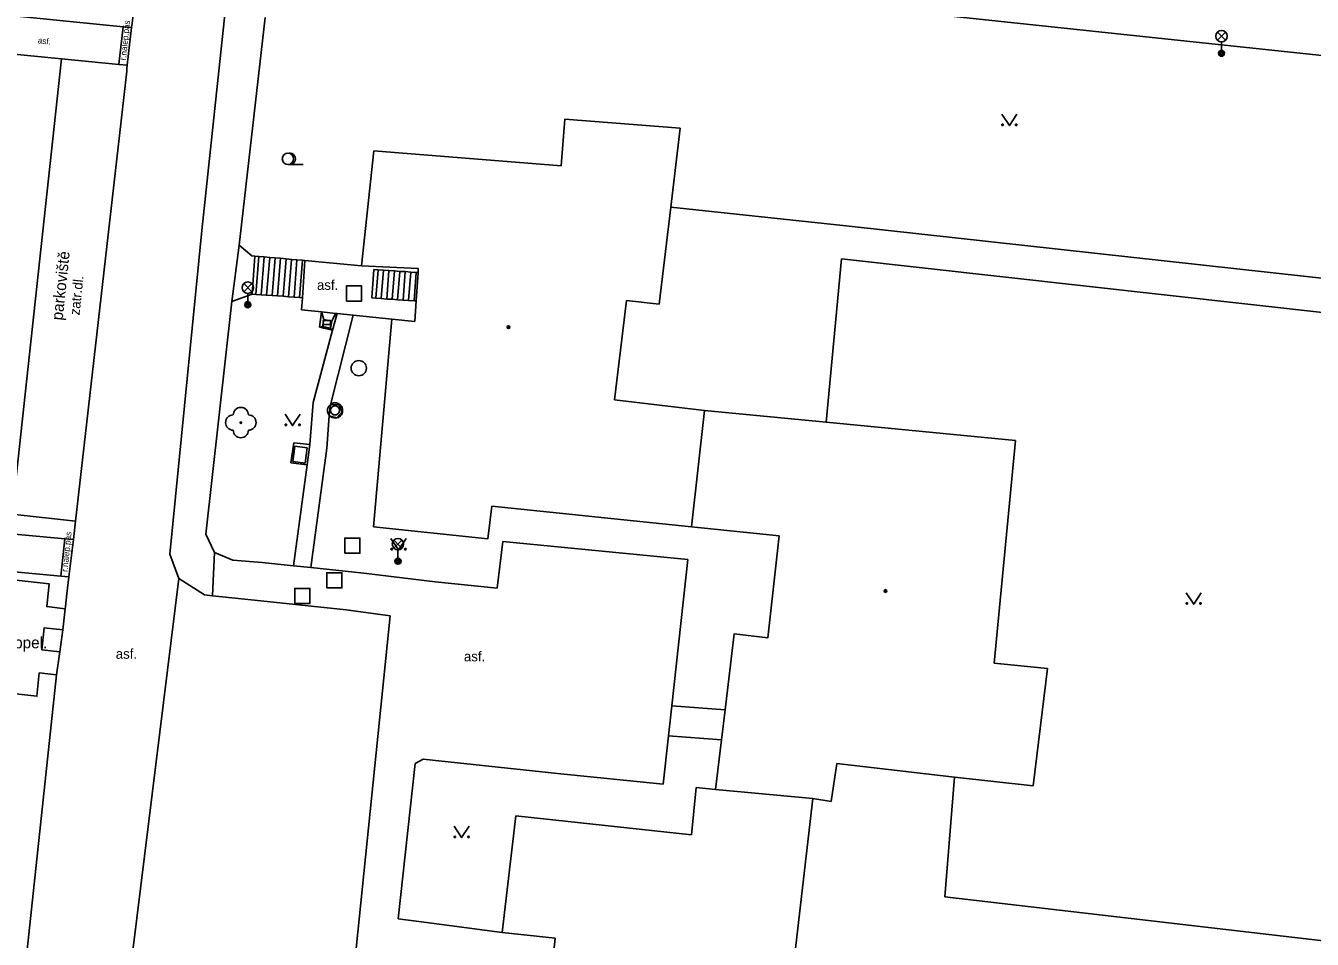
# Model space of a CAD drawing. Extents: x -595546 to -593986, y -1160845 to -1159202.
# Drawn here: x -594502.4 to -594417.8, y -1160382.6 to -1160322.5 of the extents above; entities that cross this region are included whole.
import ezdxf

# ---------------------------------------------------------------- set-up
doc = ezdxf.new("R2010")
doc.units = 0
for name, color, linetype in [('Level 22', 7, 'Continuous'), ('Level 26', 7, 'Continuous'), ('Level 27', 7, 'Continuous'), ('Level 33', 7, 'Continuous'), ('Level 36', 7, 'Continuous'), ('Level 39', 7, 'Continuous'), ('neurcene site - povrch.  znaky - skut. stav', 7, 'Continuous'), ('Specificka linie pasportu komunikaci', 7, 'Continuous'), ('TM - budovy zdene_ betonove - VP', 7, 'Continuous'), ('TM - chodniky - VP', 7, 'Continuous'), ('TM - komunikace - VP', 7, 'Continuous'), ('TM - popis povrchu', 7, 'Continuous'), ('TM - poznamka', 7, 'Continuous'), ('TM - rozhrani mezi zpev. plochami mezi sebou - VP', 7, 'Continuous'), ('TM - rozhrani ploch obecne - VP', 7, 'Continuous'), ('TM - schody - VP', 7, 'Continuous')]:
    doc.layers.add(name, color=color, linetype=linetype)

msp = doc.modelspace()

# ---------------------------------------------------------------- linework, layer by layer
at = {"layer": 'Level 22'}
msp.add_circle((-594488.26, -1160348.56), 0.05, dxfattribs=at)
for centre, start, end in [((-594488.76, -1160348.56), 90, 270), ((-594488.26, -1160348.06), 0, 180), ((-594487.76, -1160348.56), 270, 90), ((-594488.26, -1160349.06), 180, 0)]:
    msp.add_arc(centre, 0.5, start, end, dxfattribs=at)
at = {"layer": 'Level 26'}
for points in [[(-594481.31, -1160340.57), (-594480.31, -1160340.57), (-594480.31, -1160339.57), (-594481.31, -1160339.57)], [(-594481.42, -1160357.16), (-594480.42, -1160357.16), (-594480.42, -1160356.16), (-594481.42, -1160356.16)], [(-594482.61, -1160359.44), (-594481.61, -1160359.44), (-594481.61, -1160358.44), (-594482.61, -1160358.44)], [(-594484.71, -1160360.47), (-594483.71, -1160360.47), (-594483.71, -1160359.47), (-594484.71, -1160359.47)]]:
    msp.add_lwpolyline(points, close=True, dxfattribs=at)
at = {"layer": 'Level 27'}
msp.add_line((-594482.85, -1160342.1), (-594482.35, -1160342.1), dxfattribs=at)
msp.add_lwpolyline([(-594482.85, -1160342.35), (-594482.35, -1160342.35), (-594482.35, -1160341.85), (-594482.85, -1160341.85)], close=True, dxfattribs=at)
for centre in [(-594480.5, -1160344.98), (-594482.06, -1160347.76)]:
    msp.add_circle(centre, 0.5, dxfattribs=at)
at = {"layer": 'Level 33'}
for p, q in [((-594423.995, -1160323.4), (-594423.465, -1160322.87)), ((-594423.995, -1160322.87), (-594423.465, -1160323.4)), ((-594423.73, -1160323.51), (-594423.73, -1160324.26)), ((-594488.065, -1160339.95), (-594487.535, -1160339.42)), ((-594488.065, -1160339.42), (-594487.535, -1160339.95)), ((-594487.8, -1160340.06), (-594487.8, -1160340.81)), ((-594478.185, -1160356.82), (-594477.655, -1160356.29)), ((-594478.185, -1160356.29), (-594477.655, -1160356.82)), ((-594477.92, -1160356.93), (-594477.92, -1160357.68))]:
    msp.add_line(p, q, dxfattribs=at)
for centre, radius in [((-594423.73, -1160323.135), 0.375), ((-594423.73, -1160324.26), 0.2), ((-594423.73, -1160324.26), 0.145), ((-594423.73, -1160324.26), 0.0876), ((-594487.8, -1160339.685), 0.375), ((-594487.8, -1160340.81), 0.2), ((-594487.8, -1160340.81), 0.145), ((-594487.8, -1160340.81), 0.0876), ((-594477.92, -1160356.555), 0.375), ((-594477.92, -1160357.68), 0.2), ((-594477.92, -1160357.68), 0.145), ((-594477.92, -1160357.68), 0.0876)]:
    msp.add_circle(centre, radius, dxfattribs=at)
at = {"layer": 'Level 36'}
msp.add_line((-594485.16, -1160331.585), (-594484.16, -1160331.585), dxfattribs=at)
for points in [[(-594438.19, -1160328.27), (-594437.69, -1160329.02), (-594437.19, -1160328.27)], [(-594485.35, -1160348.01), (-594484.85, -1160348.76), (-594484.35, -1160348.01)], [(-594478.38, -1160356.19), (-594477.88, -1160356.94), (-594477.38, -1160356.19)], [(-594426.06, -1160359.76), (-594425.56, -1160360.51), (-594425.06, -1160359.76)], [(-594474.23, -1160375.12), (-594473.73, -1160375.87), (-594473.23, -1160375.12)]]:
    msp.add_lwpolyline(points, dxfattribs=at)
for centre, radius in [((-594438.14, -1160328.97), 0.05), ((-594437.241, -1160328.97), 0.05), ((-594485.16, -1160331.21), 0.375), ((-594485.3, -1160348.71), 0.05), ((-594484.401, -1160348.71), 0.05), ((-594478.33, -1160356.89), 0.05), ((-594477.431, -1160356.89), 0.05), ((-594426.01, -1160360.46), 0.05), ((-594425.111, -1160360.46), 0.05), ((-594474.18, -1160375.82), 0.05), ((-594473.281, -1160375.82), 0.05)]:
    msp.add_circle(centre, radius, dxfattribs=at)
msp.add_arc((-594485.035, -1160331.21), 0.375, 260.40593, 99.59407, dxfattribs=at)
at = {"layer": 'Level 39'}
for centre, radius in [((-594470.65, -1160342.28), 0.09), ((-594470.65, -1160342.28), 0.0398), ((-594445.84, -1160359.64), 0.09), ((-594445.84, -1160359.64), 0.0398)]:
    msp.add_circle(centre, radius, dxfattribs=at)
at = {"layer": 'neurcene site - povrch.  znaky - skut. stav'}
for points in [[(-594482.88, -1160342.23), (-594482.79, -1160341.78)], [(-594482.36, -1160342.35), (-594482.88, -1160342.23)], [(-594482.79, -1160341.78), (-594482.27, -1160341.89)], [(-594482.36, -1160342.35), (-594482.27, -1160341.89)], [(-594481.76, -1160347.71), (-594481.78, -1160347.66), (-594481.8, -1160347.61), (-594481.87, -1160347.53), (-594481.91, -1160347.5), (-594481.96, -1160347.48), (-594482.01, -1160347.46), (-594482.08, -1160347.46), (-594482.16, -1160347.48), (-594482.21, -1160347.5), (-594482.25, -1160347.53), (-594482.32, -1160347.61), (-594482.34, -1160347.66), (-594482.36, -1160347.71), (-594482.36, -1160347.81), (-594482.34, -1160347.86), (-594482.32, -1160347.91), (-594482.25, -1160347.99), (-594482.16, -1160348.04), (-594482.09, -1160348.06), (-594482.03, -1160348.06), (-594481.96, -1160348.04), (-594481.87, -1160347.99), (-594481.8, -1160347.91), (-594481.76, -1160347.81), (-594481.76, -1160347.71)], [(-594484.71, -1160350.12), (-594484.83, -1160351.11)], [(-594483.89, -1160350.22), (-594484.71, -1160350.12)], [(-594484.02, -1160351.22), (-594483.89, -1160350.22)], [(-594484.83, -1160351.11), (-594484.02, -1160351.22)]]:
    msp.add_lwpolyline(points, dxfattribs=at)
at = {"layer": 'Specificka linie pasportu komunikaci'}
for points in [[(-594500.06, -1160324.62), (-594503.3, -1160354.59), (-594499.14, -1160355.04)], [(-594489.99, -1160357.11), (-594490.1, -1160359.46), (-594490.13, -1160359.95)], [(-594505.26, -1160366.19), (-594504.45, -1160358.78), (-594500.87, -1160359.17), (-594501.03, -1160360.67), (-594499.82, -1160360.81)], [(-594492.35, -1160358.81), (-594496.85, -1160395.35)], [(-594499.98, -1160362.2), (-594501.19, -1160362.06), (-594501.35, -1160363.52), (-594500.17, -1160363.65)], [(-594505.26, -1160366.19), (-594505.09, -1160366.19), (-594501.68, -1160366.57), (-594501.52, -1160365.03), (-594500.39, -1160365.16)]]:
    msp.add_lwpolyline(points, dxfattribs=at)
at = {"layer": 'TM - budovy zdene_ betonove - VP'}
for points in [[(-594467.19, -1160331.66), (-594466.95, -1160328.6)], [(-594466.95, -1160328.6), (-594459.34, -1160329.2)], [(-594459.34, -1160329.2), (-594459.96, -1160334.38)], [(-594480.31, -1160338.24), (-594479.5, -1160330.69)], [(-594479.5, -1160330.69), (-594467.19, -1160331.66)], [(-594459.96, -1160334.38), (-594460.74, -1160340.78)], [(-594476.58, -1160338.42), (-594480.31, -1160338.24)], [(-594476.6, -1160338.69), (-594476.73, -1160340.56)], [(-594476.58, -1160338.42), (-594476.6, -1160338.69)], [(-594476.73, -1160340.56), (-594476.82, -1160341.91)], [(-594462.89, -1160340.52), (-594463.68, -1160347.07)], [(-594460.74, -1160340.78), (-594462.89, -1160340.52)], [(-594479.53, -1160355.43), (-594478.33, -1160341.76)], [(-594478.33, -1160341.76), (-594476.82, -1160341.91)], [(-594463.68, -1160347.07), (-594457.75, -1160347.76)], [(-594457.75, -1160347.76), (-594458.6, -1160355.41)], [(-594457.75, -1160347.76), (-594449.74, -1160348.54)], [(-594449.74, -1160348.54), (-594437.28, -1160349.75)], [(-594437.28, -1160349.75), (-594438.7, -1160364.38)], [(-594471.74, -1160354.06), (-594472.01, -1160356.21)], [(-594458.6, -1160355.41), (-594471.74, -1160354.06)], [(-594472.01, -1160356.21), (-594479.53, -1160355.43)], [(-594452.84, -1160356.01), (-594458.6, -1160355.41)], [(-594453.59, -1160362.72), (-594452.84, -1160356.01)], [(-594456.4, -1160367.45), (-594455.8, -1160362.45)], [(-594455.8, -1160362.45), (-594453.59, -1160362.72)], [(-594438.7, -1160364.38), (-594435.19, -1160364.74)], [(-594435.19, -1160364.74), (-594436.13, -1160372.46)], [(-594456.64, -1160369.44), (-594456.4, -1160367.45)], [(-594457.03, -1160372.7), (-594456.64, -1160369.44)], [(-594449.05, -1160371), (-594449.42, -1160373.48)], [(-594441.29, -1160371.88), (-594449.05, -1160371)], [(-594436.13, -1160372.46), (-594441.29, -1160371.88)], [(-594458.61, -1160375.68), (-594458.3, -1160372.58)], [(-594458.3, -1160372.58), (-594457.03, -1160372.7)], [(-594450.63, -1160373.3), (-594457.03, -1160372.7)], [(-594450.63, -1160373.3), (-594451.88, -1160384.11)], [(-594449.42, -1160373.48), (-594450.63, -1160373.3)], [(-594471.07, -1160382.12), (-594470.16, -1160374.44)], [(-594470.16, -1160374.44), (-594458.61, -1160375.68)], [(-594467.58, -1160382.48), (-594471.07, -1160382.12)], [(-594467.9, -1160385.61), (-594467.58, -1160382.48)]]:
    msp.add_lwpolyline(points, dxfattribs=at)
at = {"layer": 'TM - chodniky - VP'}
for points in [[(-594495.45, -1160322.57), (-594496, -1160322.52), (-594505.43, -1160321.59), (-594506.84, -1160318.78)], [(-594410.7, -1160325.09), (-594448.97, -1160321.03)], [(-594486.65, -1160321.91), (-594488.38, -1160336.88)], [(-594505.29, -1160355.7), (-594508.79, -1160355.37), (-594506.55, -1160335.72), (-594505.22, -1160324.13), (-594500.06, -1160324.62), (-594496.29, -1160324.99), (-594495.73, -1160325.04)], [(-594448.24, -1160335.63), (-594459.96, -1160334.38)], [(-594411.16, -1160339.72), (-594448.24, -1160335.63)], [(-594488.85, -1160340.59), (-594488.38, -1160336.88)], [(-594488.38, -1160336.88), (-594487.53, -1160337.59)], [(-594487.53, -1160337.59), (-594487.33, -1160337.61)], [(-594487.33, -1160337.61), (-594487.08, -1160337.63), (-594486.72, -1160337.66), (-594486.36, -1160337.69), (-594485.99, -1160337.72), (-594485.64, -1160337.75), (-594485.28, -1160337.79), (-594484.93, -1160337.82), (-594484.57, -1160337.85), (-594484.21, -1160337.88), (-594484.04, -1160337.9)], [(-594484.04, -1160337.9), (-594480.31, -1160338.24)], [(-594449.74, -1160348.54), (-594448.74, -1160337.78)], [(-594448.74, -1160337.78), (-594411.39, -1160341.95)], [(-594488.85, -1160340.59), (-594490.57, -1160355.9)], [(-594487.52, -1160340.11), (-594488.85, -1160340.59)], [(-594484.21, -1160340.35), (-594484.4, -1160340.34), (-594484.76, -1160340.31), (-594485.12, -1160340.28), (-594485.48, -1160340.25), (-594485.84, -1160340.23), (-594486.2, -1160340.2), (-594486.56, -1160340.18), (-594486.92, -1160340.15), (-594487.28, -1160340.13), (-594487.52, -1160340.11)], [(-594484.21, -1160340.35), (-594484.27, -1160341.15)], [(-594484.27, -1160341.15), (-594482.95, -1160341.28)], [(-594482.95, -1160341.28), (-594482.03, -1160341.38)], [(-594482.35, -1160347.39), (-594480.87, -1160341.5)], [(-594481.93, -1160341.39), (-594482.22, -1160342.49)], [(-594482.03, -1160341.38), (-594481.93, -1160341.39)], [(-594481.93, -1160341.39), (-594480.87, -1160341.5)], [(-594480.87, -1160341.5), (-594478.33, -1160341.76)], [(-594482.22, -1160342.49), (-594483.49, -1160347.23)], [(-594483.49, -1160347.23), (-594483.73, -1160350.01)], [(-594482.35, -1160347.39), (-594482.4, -1160347.67)], [(-594482.6, -1160350.25), (-594482.44, -1160348.11)], [(-594482.44, -1160348.11), (-594482.4, -1160347.67)], [(-594483.73, -1160350.01), (-594483.9, -1160351.34)], [(-594483.65, -1160358.1), (-594482.6, -1160350.25)], [(-594483.9, -1160351.34), (-594484.79, -1160357.98)], [(-594499.28, -1160356.26), (-594499.84, -1160356.21), (-594505.29, -1160355.7)], [(-594490.57, -1160355.9), (-594489.99, -1160357.11)], [(-594471.01, -1160356.39), (-594471.39, -1160359.46)], [(-594458.84, -1160357.57), (-594471.01, -1160356.39)], [(-594489.99, -1160357.11), (-594488.78, -1160357.62)], [(-594488.78, -1160357.62), (-594486.86, -1160357.76)], [(-594459.91, -1160367.19), (-594458.84, -1160357.57)], [(-594505.71, -1160358.15), (-594504.81, -1160358.23), (-594500.11, -1160358.67), (-594499.57, -1160358.72)], [(-594484.79, -1160357.98), (-594486.86, -1160357.76)], [(-594483.65, -1160358.1), (-594484.79, -1160357.98)], [(-594480.16, -1160358.46), (-594483.65, -1160358.1)], [(-594480.16, -1160358.46), (-594475.47, -1160359.03)], [(-594471.39, -1160359.46), (-594475.47, -1160359.03)], [(-594456.4, -1160367.45), (-594459.91, -1160367.19)], [(-594460.12, -1160369.18), (-594460.48, -1160372.36)], [(-594456.64, -1160369.44), (-594460.12, -1160369.18)], [(-594476.78, -1160370.99), (-594477.91, -1160381.22)], [(-594476.26, -1160370.7), (-594476.78, -1160370.99)], [(-594467.42, -1160371.65), (-594476.26, -1160370.7)], [(-594460.48, -1160372.36), (-594467.42, -1160371.65)], [(-594441.29, -1160371.88), (-594441.93, -1160379.77)], [(-594441.93, -1160379.77), (-594415.89, -1160382.78)], [(-594476.05, -1160381.46), (-594477.91, -1160381.22)], [(-594471.07, -1160382.12), (-594476.05, -1160381.46)]]:
    msp.add_lwpolyline(points, dxfattribs=at)
at = {"layer": 'TM - komunikace - VP'}
for points in [[(-594489.18, -1160320.46), (-594490.82, -1160335.92)], [(-594495.73, -1160325.04), (-594495.45, -1160322.57), (-594495.42, -1160322.28), (-594495.29, -1160321.34)], [(-594499.14, -1160355.04), (-594495.77, -1160325.44)], [(-594495.77, -1160325.44), (-594495.76, -1160325.24)], [(-594495.76, -1160325.24), (-594495.73, -1160325.04)], [(-594492.94, -1160357.22), (-594490.82, -1160335.92)], [(-594499.14, -1160355.04), (-594499.28, -1160356.26), (-594499.57, -1160358.72)], [(-594492.35, -1160358.81), (-594492.94, -1160357.22)], [(-594499.8, -1160360.66), (-594499.71, -1160359.83), (-594499.57, -1160358.72)], [(-594490.13, -1160359.95), (-594490.65, -1160359.89), (-594492.35, -1160358.81)], [(-594486.94, -1160360.29), (-594490.13, -1160359.95)], [(-594499.98, -1160362.2), (-594499.82, -1160360.81), (-594499.8, -1160360.66)], [(-594486.94, -1160360.29), (-594481.32, -1160360.89)], [(-594478.44, -1160361.27), (-594481.32, -1160360.89)], [(-594478.44, -1160361.27), (-594481.99, -1160396.03)], [(-594500.17, -1160363.65), (-594499.98, -1160362.2)], [(-594500.39, -1160365.16), (-594500.17, -1160363.65)], [(-594503.08, -1160390.44), (-594500.39, -1160365.16)]]:
    msp.add_lwpolyline(points, dxfattribs=at)
at = {"layer": 'TM - rozhrani mezi zpev. plochami mezi sebou - VP'}
for points in [[(-594496, -1160322.52), (-594496.29, -1160324.99)], [(-594487.52, -1160340.11), (-594487.33, -1160337.61)], [(-594484.04, -1160337.9), (-594484.21, -1160340.35)], [(-594479.51, -1160338.49), (-594479.64, -1160340.36)], [(-594479.51, -1160338.49), (-594479.23, -1160338.51), (-594478.87, -1160338.53), (-594478.51, -1160338.56), (-594478.15, -1160338.58), (-594477.79, -1160338.61), (-594477.44, -1160338.63), (-594477.08, -1160338.66), (-594476.72, -1160338.68), (-594476.6, -1160338.69)], [(-594479.64, -1160340.36), (-594479.37, -1160340.38), (-594479.02, -1160340.4), (-594478.66, -1160340.43), (-594478.3, -1160340.45), (-594477.94, -1160340.48), (-594477.58, -1160340.5), (-594477.22, -1160340.53), (-594476.86, -1160340.55), (-594476.73, -1160340.56)], [(-594482.79, -1160341.78), (-594482.95, -1160341.28)], [(-594482.03, -1160341.38), (-594482.27, -1160341.89)], [(-594482.88, -1160342.23), (-594483.08, -1160342.29)], [(-594482.22, -1160342.49), (-594482.36, -1160342.35)], [(-594500.11, -1160358.67), (-594499.84, -1160356.21)]]:
    msp.add_lwpolyline(points, dxfattribs=at)
at = {"layer": 'TM - rozhrani ploch obecne - VP'}
for points in [[(-594483.08, -1160342.29), (-594482.95, -1160341.28)], [(-594482.22, -1160342.49), (-594483.08, -1160342.29)], [(-594482.35, -1160347.39), (-594481.82, -1160347.38), (-594481.6, -1160347.85), (-594481.94, -1160348.25), (-594482.44, -1160348.11)], [(-594484.78, -1160349.89), (-594484.98, -1160351.21)], [(-594483.73, -1160350.01), (-594484.78, -1160349.89)], [(-594484.98, -1160351.21), (-594483.9, -1160351.34)], [(-594459.91, -1160367.19), (-594460.12, -1160369.18)]]:
    msp.add_lwpolyline(points, dxfattribs=at)
at = {"layer": 'TM - schody - VP'}
for points in [[(-594487.28, -1160340.13), (-594487.08, -1160337.63)], [(-594486.92, -1160340.15), (-594486.72, -1160337.66)], [(-594486.56, -1160340.18), (-594486.36, -1160337.69)], [(-594486.2, -1160340.2), (-594485.99, -1160337.72)], [(-594485.84, -1160340.23), (-594485.64, -1160337.75)], [(-594485.48, -1160340.25), (-594485.28, -1160337.79)], [(-594485.12, -1160340.28), (-594484.93, -1160337.82)], [(-594484.76, -1160340.31), (-594484.57, -1160337.85)], [(-594484.4, -1160340.34), (-594484.21, -1160337.88)], [(-594479.37, -1160340.38), (-594479.23, -1160338.51)], [(-594479.02, -1160340.4), (-594478.87, -1160338.53)], [(-594478.66, -1160340.43), (-594478.51, -1160338.56)], [(-594478.3, -1160340.45), (-594478.15, -1160338.58)], [(-594477.94, -1160340.48), (-594477.79, -1160338.61)], [(-594477.58, -1160340.5), (-594477.44, -1160338.63)], [(-594477.22, -1160340.53), (-594477.08, -1160338.66)], [(-594476.86, -1160340.55), (-594476.72, -1160338.68)]]:
    msp.add_lwpolyline(points, dxfattribs=at)

# ---------------------------------------------------------------- texts
at = {"layer": 'TM - popis povrchu'}
for s, height, rotation, p in [('r.nalep.pás', 0.4, 84, (-594495.82, -1160324.75)), ('asf.', 0.4, 352.89321, (-594501.64, -1160323.6)), ('zatr.dl.', 0.65, 83.89, (-594498.88, -1160341.52)), ('r.nalep.pás', 0.4, 84, (-594499.67, -1160358.4))]:
    msp.add_text(s, height=height, rotation=rotation, dxfattribs=at).set_placement(p)
for p in [(-594483.25, -1160339.83), (-594496.49, -1160364.1), (-594473.58, -1160364.27)]:
    msp.add_text('asf.', height=0.65, dxfattribs=at).set_placement(p)
at = {"layer": 'TM - poznamka'}
msp.add_text('parkoviště', height=0.75, rotation=84, dxfattribs=at).set_placement((-594499.99, -1160341.86))
msp.add_text('popel.', height=0.75, dxfattribs=at).set_placement((-594503.73, -1160363.41))

doc.saveas('drawing.dxf')
